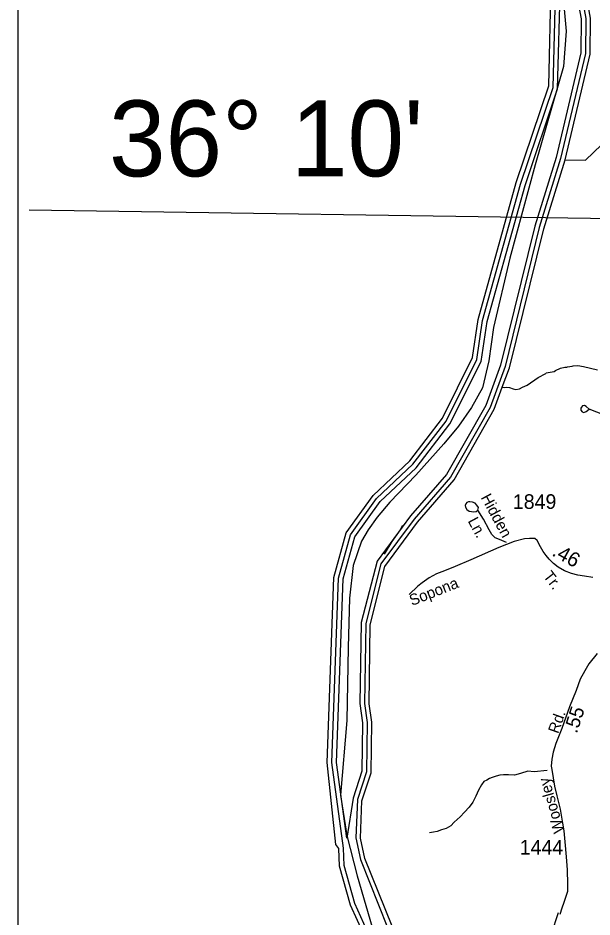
# Model space of a CAD drawing. Extents: x 1547597 to 1699558, y 810033 to 920809.
# Drawn here: x 1571208 to 1576116, y 876016 to 883710 of the extents above; entities that cross this region are included whole.
import ezdxf

# ---------------------------------------------------------------- set-up
doc = ezdxf.new("R2010")
doc.units = 0
for name, color, linetype in [('Exist Boundary Political CountyLine', 7, 'Continuous'), ('Exist Hydrographic Bay Label', 7, 'Continuous'), ('Exist Hydrographic Buffer Line', 7, 'Continuous'), ('Exist Hydrographic Misc Water Feature', 7, 'Continuous'), ('Exist Road Non-System Type 51', 7, 'Continuous'), ('Exist Road Non-System Type 51 Label', 7, 'Continuous'), ('Exist Road Secondary Mileage Hundredths English Label', 7, 'Continuous'), ('Exist Road Secondary Type 41 Attributed', 7, 'Continuous'), ('Exist Road Secondary Type 51 Attributed', 7, 'Continuous'), ('Exist Road Secondary Type 51 Label', 7, 'Continuous'), ('Exist Road Secondary Type 51 Number Label', 7, 'Continuous'), ('Map Preparation Inset Cut Line', 7, 'Continuous'), ('Map Preparation Longitude Latitude Label', 7, 'Continuous'), ('Map Preparation Longitude Latitude Lines', 7, 'Continuous')]:
    doc.layers.add(name, color=color, linetype=linetype)

msp = doc.modelspace()

# ---------------------------------------------------------------- linework, layer by layer
at = {"layer": 'Exist Boundary Political CountyLine'}
for points in [[(1575851.4, 884073.1), (1575894.5, 883598.2), (1575872.9, 883295.9), (1575630.2, 882454), (1575414.5, 881655.2), (1575274.3, 881061.5), (1575233.8, 880775.5), (1575179.9, 880543.4), (1575085.5, 880376.1), (1574973.6, 880216.9), (1574849.5, 880065.8), (1574609.5, 879798.6), (1574387, 879566.6), (1574279.2, 879437), (1574201, 879329.1), (1574144.3, 879231.9)], [(1574144.3, 879231.9), (1574074.2, 879024.1), (1574041.9, 878743.5), (1574031.1, 878322.5), (1574020.3, 877696.5), (1573966.4, 877059.6), (1574020.3, 876714.2), (1574106.6, 876368.8), (1574349.3, 875537.6)]]:
    msp.add_lwpolyline(points, dxfattribs=at)
at = {"layer": 'Exist Hydrographic Bay Label'}
for points in [[(1573909.5, 878921.4), (1574014.4, 879303.3), (1574244.4, 879623.7), (1574557.4, 879919.4), (1574837.4, 880284.6), (1575095.5, 880804.7), (1575141.4, 881128.7), (1575467.4, 882300.7), (1575745.5, 883128.9), (1575767.4, 884021.4), (1575742.4, 884038.3), (1575665.4, 884483), (1575373.4, 885060.2), (1575020.4, 885467.8), (1574757.5, 885719.4), (1574518.5, 885908), (1574207.4, 886262.4), (1574191.4, 886311.9), (1574109.5, 886395.7)], [(1575886.5, 882495.7), (1576099.4, 883400.8), (1576104.4, 883709.3), (1576019.4, 884160.7), (1575933.4, 884543.3), (1575908.5, 884570), (1575886.5, 884787.1)], [(1574435.6, 875759.6), (1574407.4, 875937.1), (1574174.5, 876516.3), (1574135.4, 876691.1), (1574148.4, 877009.3), (1574226.5, 877250.5), (1574233.4, 877683.8), (1574210.5, 877841.8), (1574220.4, 878517.9), (1574343.5, 879014.3), (1574624.5, 879396), (1574938.4, 879757.4), (1575280.4, 880361), (1575347.5, 880550.3), (1575410.4, 880716.2), (1575703.5, 881905.2), (1575886.5, 882495.7)], [(1574229.4, 875724), (1574051.5, 876118.2), (1573956.4, 876451.8), (1573950.5, 876602.9), (1573926.5, 876636.2), (1573852.5, 877337), (1573909.5, 878921.4)]]:
    msp.add_lwpolyline(points, dxfattribs=at)
at = {"layer": 'Exist Hydrographic Buffer Line'}
for points in [[(1575980.3, 884152.6), (1576064.4, 883705.9), (1576059.5, 883405.7), (1575847.8, 882506.2), (1575665.2, 881917.1), (1575372.1, 880727.9), (1575244, 880377.8), (1574905.6, 879780.6), (1574594.2, 879422.2), (1574311.3, 879038), (1574181.6, 878527.5), (1574170.5, 877842.4), (1574193.4, 877681.3), (1574186.6, 877257.2), (1574110.4, 877021.6), (1574095.4, 876692.7), (1574135.4, 876507.5), (1574368.7, 875926.3)], [(1575941.1, 884144.5), (1576024.4, 883702.4), (1576019.5, 883410.7), (1575809.3, 882516.7), (1575627.1, 881928.9), (1575333.9, 880739.6), (1575207.5, 880394.7), (1574872.8, 879803.9), (1574564.1, 879448.5), (1574279.1, 879061.8), (1574142.8, 878537.1), (1574130.5, 877842.9), (1574153.4, 877678.7), (1574146.7, 877263.8), (1574072.4, 877033.9), (1574019.3, 876689.5), (1573932.6, 877339.7), (1573989.1, 878909.2), (1574087.8, 879268.3), (1574304.9, 879570.8), (1574612.4, 879861.3), (1574900.9, 880235.9), (1575167.1, 880769.1), (1575219.8, 881112.3), (1575543.9, 882277.2), (1575821.4, 883103.4), (1575847.4, 884019.4)], [(1574268.5, 875732.8), (1574089.1, 876132), (1573996.2, 876458.1), (1573990.5, 876604.4), (1573892.5, 877338.4), (1573949.2, 878915.3), (1574051.1, 879285.8), (1574274.7, 879597.3), (1574584.9, 879890.3), (1574869.2, 880260.3), (1575131.3, 880787), (1575180.7, 881120.5), (1575505.7, 882289), (1575783.4, 883116.2), (1575807.4, 884020.3)]]:
    msp.add_lwpolyline(points, dxfattribs=at)
at = {"layer": 'Exist Hydrographic Misc Water Feature'}
for points in [[(1575886.5, 882495.7), (1576061.5, 882492.2), (1576197.4, 882624), (1576275.5, 882839.1), (1576342.5, 882896.8), (1576460.5, 882937), (1576943.5, 882914.2), (1577119.4, 882986.1), (1577288.5, 883117.3), (1577505.5, 883178.5), (1577680.5, 883125.7), (1578180.5, 883151.7), (1578423.5, 883242), (1578601.5, 883405.8), (1578811.5, 883536.1), (1579264.5, 883737.1)], [(1575347.5, 880550.3), (1575367.2, 880546.9), (1575385.2, 880550.7), (1575409.2, 880548.3), (1575441.1, 880535.9), (1575465.1, 880531.6), (1575497.1, 880535.2), (1575521.3, 880550.9), (1575561.5, 880568.4), (1575654.2, 880633.2), (1575720.4, 880668.4), (1575722.7, 880672.2), (1575792.9, 880683.4), (1575805, 880693.3), (1575845.3, 880712.7), (1575883.4, 880722.2), (1575899.4, 880722), (1575907.4, 880725.9), (1575947.5, 880729.4), (1575955.5, 880733.2), (1575995.6, 880734.8), (1576043.4, 880728.1), (1576163.1, 880698.6)], [(1574496.1, 879366.7), (1574476.4, 879330.3), (1574405.3, 879229.2), (1574338.4, 879121.4)]]:
    msp.add_lwpolyline(points, dxfattribs=at)
at = {"layer": 'Exist Road Non-System Type 51'}
for points in [[(1576090.7, 880361.4), (1576067.2, 880385.7), (1576051.1, 880394), (1576035.2, 880390.2), (1576025, 880380.4), (1576020.8, 880370.4), (1576020.7, 880352.4), (1576030.4, 880338.2), (1576046.3, 880334.1), (1576066.5, 880341.7), (1576090.7, 880361.4)], [(1577282.5, 879713.9), (1577218.2, 879761.8), (1577099.8, 879793.9), (1576971.3, 879830.1), (1576854.9, 879906.4), (1576786.6, 879962.7), (1576784.6, 880000.8), (1576748.5, 880067.1), (1576686.2, 880121.4), (1576447.3, 880223.8), (1576090.7, 880361.4)], [(1575139.7, 879498.4), (1575144.1, 879520.5), (1575132.3, 879540.6), (1575116.6, 879556.9), (1575094.6, 879565.1), (1575072.7, 879569.4), (1575058.7, 879569.7), (1575046.5, 879563.9), (1575036.5, 879551.9), (1575032.2, 879538), (1575033.9, 879523.9), (1575045.7, 879503.9), (1575065.6, 879489.5), (1575085.6, 879485.3), (1575103.6, 879484.9), (1575125.6, 879486.7), (1575139.7, 879498.4)], [(1575383.8, 879220.9), (1575326.1, 879247.6), (1575288.4, 879262.2), (1575260.7, 879290.6), (1575237.3, 879330.9), (1575188.5, 879421.7), (1575139.7, 879498.4)], [(1575732.6, 877269.6), (1575622.3, 877258.8), (1575567.6, 877263.3), (1575503.7, 877245.1), (1575452.7, 877229.3), (1575402.7, 877234.1), (1575358.7, 877232.8), (1575326.6, 877229.3), (1575296.4, 877221.7), (1575262.2, 877210.1), (1575238.3, 877200.4), (1575216, 877186.9), (1575191.6, 877175.2), (1575171.4, 877147.4), (1575146.8, 877101.8), (1575123.9, 877050.1), (1575097.3, 876998.4), (1575066.6, 876954.8), (1575025.8, 876913.4), (1574987.3, 876871.9), (1574938.7, 876826.7), (1574908.1, 876797.1), (1574869.8, 876773.6), (1574827.7, 876762.3), (1574791.5, 876748.8), (1574759.3, 876741.2), (1574727.1, 876735.7)], [(1575827.4, 876050.8), (1575768.1, 875868.2), (1575724.9, 875444.5)]]:
    msp.add_lwpolyline(points, dxfattribs=at)
at = {"layer": 'Exist Road Secondary Type 41 Attributed'}
msp.add_lwpolyline([(1576121.7, 878922.5), (1576051.8, 878932.7), (1575995.7, 878940.7), (1575941.7, 878954.6), (1575881.3, 878978.6), (1575825.9, 879009.2), (1575788, 879041.3), (1575748.3, 879078.5), (1575725, 879109.1), (1575698.7, 879145.5), (1575676.1, 879183.4), (1575648.4, 879237.3), (1575628, 879255.5), (1575582.1, 879254.8), (1575539.9, 879253.3), (1575450.2, 879229.3), (1575318.7, 879179.7), (1575078.6, 879071.9), (1574946.7, 879014.3), (1574853.8, 878978.6), (1574786.8, 878951.7), (1574723.4, 878918.1), (1574663.6, 878876.6), (1574626.4, 878846), (1574553.2, 878776)], dxfattribs=at)
at = {"layer": 'Exist Road Secondary Type 51 Attributed'}
for points in [[(1576160, 878271.1), (1576089.9, 878182.6), (1576053.8, 878122.4), (1576015.5, 878051.2), (1575979.4, 877955.9), (1575924.1, 877815.1), (1575857.3, 877628.9), (1575805.3, 877501.3), (1575783.4, 877427.9), (1575772.4, 877365.4), (1575767.5, 877307.9), (1575771.9, 877277.3), (1575796, 877137), (1575816.2, 877052.1), (1575842.5, 876938.2), (1575863.3, 876817.7), (1575873.7, 876752.5), (1575883.6, 876660.5), (1575894.5, 876531.3), (1575902.7, 876420.1), (1575906, 876296.3), (1575905.5, 876233.3), (1575874.8, 876141.3)], [(1575874.8, 876141.3), (1575858.4, 876090.9), (1575839.8, 876036.1)]]:
    msp.add_lwpolyline(points, dxfattribs=at)
at = {"layer": 'Map Preparation Inset Cut Line'}
msp.add_lwpolyline([(1633724, 874749.3), (1571208, 874749.3), (1571208, 917817.4), (1633724, 917817.4)], close=True, dxfattribs=at)
at = {"layer": 'Map Preparation Longitude Latitude Lines'}
msp.add_line((1571302.1, 882068.5), (1576851.7, 881987), dxfattribs=at)

# ---------------------------------------------------------------- texts
at = {"layer": 'Exist Road Non-System Type 51 Label'}
for s, p in [('Hidden', (1575162.7, 879606.9)), ('Ln.', (1575051, 879406.1))]:
    msp.add_text(s, height=95, rotation=298.25592, dxfattribs=at).set_placement(p)
at = {"layer": 'Exist Road Secondary Mileage Hundredths English Label'}
for s, height, rotation, p in [('.46', 125, 331.07357, (1575766.1, 879113.7)), ('.55', 120, 72.00998, (1575986.3, 877581.4))]:
    msp.add_text(s, height=height, rotation=rotation, dxfattribs=at).set_placement(p)
at = {"layer": 'Exist Road Secondary Type 51 Label'}
for s, rotation, p in [('Tr.', 307.7601, (1575693, 878931.5)), ('Sopona', 21.57349, (1574576.7, 878677.6)), ('Rd.', 70.4061, (1575826.7, 877579.4)), ('Woosley', 105.96068, (1575881.4, 876748.6))]:
    msp.add_text(s, height=95, rotation=rotation, dxfattribs=at).set_placement(p)
at = {"layer": 'Exist Road Secondary Type 51 Number Label'}
for s, p in [('1849', (1575439.1, 879508.9)), ('1444', (1575497.7, 876550.4))]:
    msp.add_text(s, height=125, dxfattribs=at).set_placement(p)
at = {"layer": 'Map Preparation Longitude Latitude Label'}
msp.add_text("36° 10'", height=650, dxfattribs=at).set_placement((1571986.1, 882354.5))

doc.saveas('drawing.dxf')
